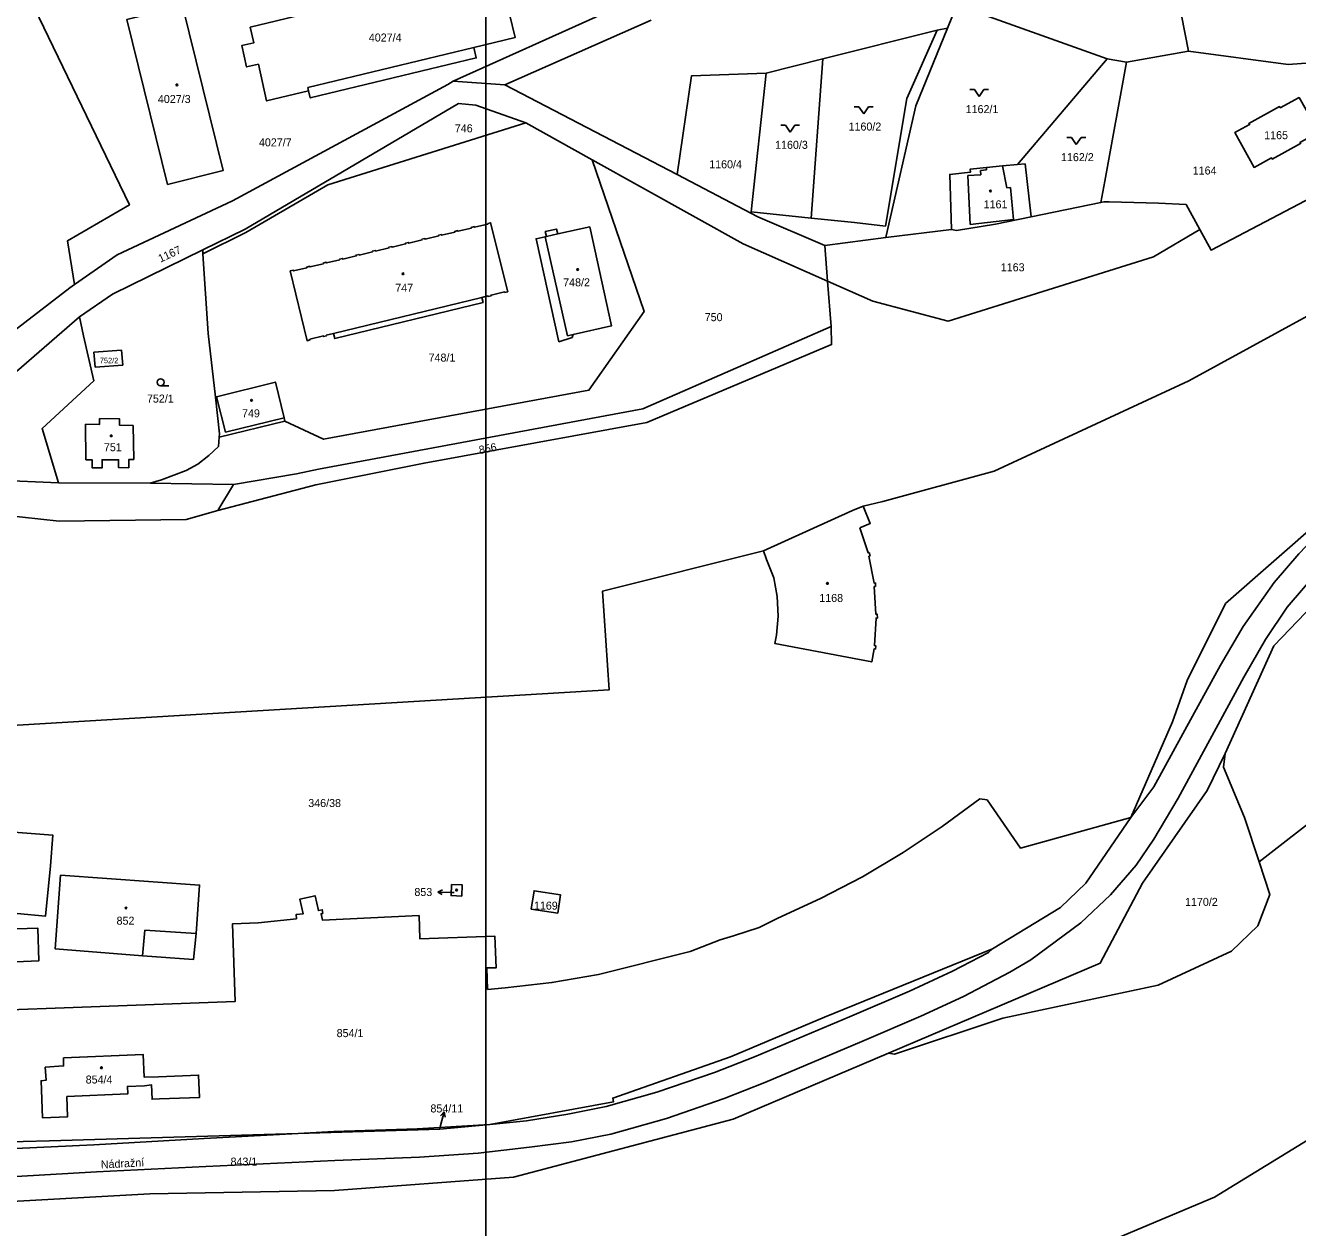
# Model space of a CAD drawing. Extents: x -869103 to -863415, y -1015889 to -1012477.
# Drawn here: x -866347.8 to -866077.6, y -1013461.2 to -1013205.7 of the extents above; entities that cross this region are included whole.
import ezdxf

# ---------------------------------------------------------------- set-up
doc = ezdxf.new("R2010")
doc.units = 0
for name, color, linetype in [('Hranice parcel', 7, 'Continuous'), ('ML1000', 7, 'Continuous'), ('Parcelní čísla', 7, 'Continuous'), ('Pop  PČ popisy', 7, 'Continuous'), ('Vnitřní kresba', 7, 'Continuous'), ('Značky budov', 7, 'Continuous'), ('Značky kultur', 7, 'Continuous')]:
    doc.layers.add(name, color=color, linetype=linetype)

msp = doc.modelspace()

# ---------------------------------------------------------------- linework, layer by layer
at = {"layer": 'Hranice parcel'}
for p, q in [((-866108.11, -1013172.81), (-866100.74, -1013211.23)), ((-866151.95, -1013206.34), (-866149.94, -1013201.41)), ((-866149.94, -1013201.41), (-866117.98, -1013212.85)), ((-866214.88, -1013204.6), (-866245.98, -1013218.34)), ((-866178.42, -1013212.86), (-866154.14, -1013206.75)), ((-866154.14, -1013206.75), (-866151.95, -1013206.34)), ((-866100.74, -1013211.23), (-866113.94, -1013213.53)), ((-866190.46, -1013215.89), (-866178.42, -1013212.86)), ((-866178.42, -1013212.86), (-866180.94, -1013246.68)), ((-866137.09, -1013235.31), (-866117.98, -1013212.85)), ((-866117.98, -1013212.85), (-866113.94, -1013213.53)), ((-866245.98, -1013218.34), (-866256.96, -1013217.59)), ((-866245.98, -1013218.34), (-866209.4, -1013237.44)), ((-866227.41, -1013234.31), (-866241.53, -1013226.45)), ((-866137.09, -1013235.31), (-866140.23, -1013235.57)), ((-866135.42, -1013235.17), (-866137.09, -1013235.31)), ((-866134.18, -1013246.43), (-866135.42, -1013235.17)), ((-866192.24, -1013246.4), (-866209.4, -1013237.44)), ((-866134.18, -1013246.43), (-866119.37, -1013243.37)), ((-866178.03, -1013252.49), (-866192.24, -1013246.4)), ((-866301.17, -1013249.03), (-866310.19, -1013253.46)), ((-866180.94, -1013246.68), (-866171.67, -1013247.64)), ((-866171.67, -1013247.64), (-866165.1, -1013248.4)), ((-866165.07, -1013250.77), (-866151.07, -1013249.1)), ((-866098.34, -1013249.08), (-866108.18, -1013254.91)), ((-866165.07, -1013250.77), (-866178.03, -1013252.49)), ((-866310.19, -1013253.46), (-866310.14, -1013254.25)), ((-866178.03, -1013252.49), (-866177.42, -1013260.06)), ((-866177.42, -1013260.06), (-866176.65, -1013269.7)), ((-866307.5, -1013284.71), (-866307.24, -1013284.64)), ((-866292.91, -1013289.15), (-866292.75, -1013289.83)), ((-866335.08, -1013290.5), (-866334.99, -1013298.05)), ((-866324.79, -1013298.01), (-866324.98, -1013290.73)), ((-866306.66, -1013293.2), (-866292.75, -1013289.83)), ((-866306.66, -1013293.2), (-866306.86, -1013295.21)), ((-866378.31, -1013301.27), (-866340.84, -1013302.94)), ((-866340.84, -1013302.94), (-866321.36, -1013303)), ((-866321.36, -1013303), (-866303.61, -1013303.26)), ((-866306.94, -1013308.82), (-866303.61, -1013303.26)), ((-866085.72, -1013383.5), (-866070.13, -1013371.36)), ((-866197.48, -1013438.17), (-866164.47, -1013424.14)), ((-866164.47, -1013424.14), (-866163.17, -1013424.37)), ((-866289.91, -1013441.18), (-866282.32, -1013440.78)), ((-866342.75, -1013442.74), (-866372.54, -1013443.53)), ((-866289.91, -1013441.18), (-866342.75, -1013442.74)), ((-866321.45, -1013454.01), (-866282.18, -1013453.32))]:
    msp.add_line(p, q, dxfattribs=at)
for points in [[(-866287.68, -1013219.65), (-866287.32, -1013221.14), (-866252.07, -1013212.65), (-866252.61, -1013210.44), (-866243.82, -1013208.32), (-866247.44, -1013193.36), (-866300.09, -1013206.13)], [(-866346.96, -1013199.83), (-866325.76, -1013243.89), (-866338.91, -1013251.5), (-866337.46, -1013260.82)], [(-866317.68, -1013239.55), (-866305.87, -1013236.59), (-866314.45, -1013201.55), (-866326.34, -1013204.48), (-866317.68, -1013239.55)], [(-866224.74, -1013200.59), (-866221.81, -1013201.82), (-866256.96, -1013217.59)], [(-866300.09, -1013206.13), (-866299.35, -1013209.44), (-866301.89, -1013210.01), (-866300.88, -1013214.55), (-866298.34, -1013213.99), (-866296.6, -1013221.79), (-866287.68, -1013219.65)], [(-866165.1, -1013248.4), (-866160.57, -1013221.29), (-866154.14, -1013206.75)], [(-866151.95, -1013206.34), (-866158.68, -1013222.83), (-866165, -1013250.44), (-866165.07, -1013250.77)], [(-866074.82, -1013213.68), (-866079.57, -1013214.02), (-866100.74, -1013211.23)], [(-866113.94, -1013213.53), (-866118.54, -1013238.83), (-866119.37, -1013243.37)], [(-866209.4, -1013237.44), (-866206.34, -1013216.46), (-866190.46, -1013215.89)], [(-866190.46, -1013215.89), (-866193.67, -1013245.37), (-866180.94, -1013246.68)], [(-866337.46, -1013260.82), (-866328.35, -1013254.51), (-866303.83, -1013243), (-866258.11, -1013218.27), (-866256.96, -1013217.59)], [(-866077.07, -1013230.61), (-866076.93, -1013230.86), (-866082.93, -1013234.13), (-866083.07, -1013233.89), (-866086.78, -1013235.91), (-866090.91, -1013228.52), (-866087.75, -1013226.8), (-866087.88, -1013226.55), (-866081.39, -1013222.97), (-866081.24, -1013223.25), (-866077.24, -1013221.07), (-866073.05, -1013228.42), (-866077.07, -1013230.61)], [(-866241.53, -1013226.45), (-866252.14, -1013222.71), (-866255.85, -1013222.36), (-866301.17, -1013249.03)], [(-866310.14, -1013254.25), (-866301.04, -1013249.71), (-866283.6, -1013239.58), (-866241.53, -1013226.45)], [(-866100.69, -1013281.26), (-866006.2, -1013229.64), (-866004.99, -1013228.98), (-866001.2, -1013226.91)], [(-866098.34, -1013249.08), (-866095.92, -1013253.49), (-866064.5, -1013237), (-866067.52, -1013230.17)], [(-866292.75, -1013289.83), (-866284.49, -1013293.66), (-866228.13, -1013283.28), (-866216.38, -1013266.56), (-866227.41, -1013234.31)], [(-866177.42, -1013260.06), (-866195.38, -1013252.12), (-866227.41, -1013234.31)], [(-866140.23, -1013235.57), (-866143.68, -1013235.92), (-866147.11, -1013236.27), (-866147.03, -1013236.92), (-866151.47, -1013237.4), (-866151.07, -1013249.1)], [(-866119.37, -1013243.37), (-866118.72, -1013243.23), (-866117.57, -1013243.26), (-866107.1, -1013243.53), (-866101.23, -1013243.8), (-866098.34, -1013249.08)], [(-866151.07, -1013249.1), (-866150.01, -1013249.31), (-866141.75, -1013248), (-866134.18, -1013246.43)], [(-866249.63, -1013247.81), (-866249.6, -1013247.95), (-866252.41, -1013248.63), (-866252.45, -1013248.49), (-866253.12, -1013248.65), (-866253.08, -1013248.79), (-866255.96, -1013249.49), (-866255.99, -1013249.34), (-866256.63, -1013249.5), (-866256.6, -1013249.64), (-866259.42, -1013250.32), (-866259.46, -1013250.18), (-866260.08, -1013250.33), (-866260.04, -1013250.47), (-866262.94, -1013251.17), (-866262.98, -1013251.03), (-866263.6, -1013251.18), (-866263.57, -1013251.32), (-866266.42, -1013252.01), (-866266.46, -1013251.86), (-866267.12, -1013252.02), (-866267.08, -1013252.17), (-866269.96, -1013252.86), (-866270, -1013252.72), (-866270.64, -1013252.87), (-866270.6, -1013253.02), (-866273.45, -1013253.7), (-866273.48, -1013253.56), (-866274.15, -1013253.72), (-866274.12, -1013253.87), (-866276.93, -1013254.54), (-866276.97, -1013254.4), (-866277.61, -1013254.55), (-866277.57, -1013254.7), (-866280.43, -1013255.39), (-866280.46, -1013255.24), (-866281.1, -1013255.4), (-866281.07, -1013255.54), (-866283.89, -1013256.22), (-866283.93, -1013256.08), (-866284.56, -1013256.23), (-866284.53, -1013256.38), (-866287.39, -1013257.07), (-866287.42, -1013256.92), (-866288.08, -1013257.08), (-866288.04, -1013257.22), (-866290.92, -1013257.92), (-866290.96, -1013257.77), (-866291.57, -1013257.92), (-866288.02, -1013272.73), (-866287.39, -1013272.58), (-866287.42, -1013272.43), (-866284.52, -1013271.72), (-866284.49, -1013271.87), (-866283.9, -1013271.73), (-866283.94, -1013271.58), (-866282.38, -1013271.2), (-866282.12, -1013272.28), (-866250.63, -1013264.61), (-866250.89, -1013263.53), (-866249.59, -1013263.21), (-866249.55, -1013263.36), (-866248.87, -1013263.19), (-866248.91, -1013263.05), (-866246.03, -1013262.35), (-866245.99, -1013262.49), (-866245.37, -1013262.34)], [(-866245.37, -1013262.34), (-866249.02, -1013247.66), (-866249.63, -1013247.81)], [(-866227.95, -1013248.56), (-866234.75, -1013250.05), (-866234.98, -1013249.03), (-866237.39, -1013249.55), (-866237.16, -1013250.58), (-866237.44, -1013250.64), (-866239.35, -1013251.06), (-866234.51, -1013272.95), (-866231.71, -1013272.04), (-866231.48, -1013271.44), (-866223.33, -1013269.58), (-866227.95, -1013248.56)], [(-866006.29, -1013247.74), (-866038.99, -1013277.8), (-866072.36, -1013310.62), (-866092.85, -1013328.61), (-866101.03, -1013344.92), (-866104.13, -1013353.73), (-866113, -1013374.05)], [(-866310.19, -1013253.46), (-866329.34, -1013262.88), (-866336.39, -1013267.69)], [(-866310.14, -1013254.25), (-866309.06, -1013271.2), (-866307.5, -1013284.71)], [(-866108.18, -1013254.91), (-866151.83, -1013268.56), (-866167.78, -1013264.33), (-866177.42, -1013260.06)], [(-866092.97, -1013360.47), (-866082.58, -1013337.59), (-866038.96, -1013292.11), (-865999.73, -1013256.63)], [(-866391.6, -1013300.8), (-866361.9, -1013279.58), (-866338.39, -1013261.47), (-866337.46, -1013260.82)], [(-866336.39, -1013267.69), (-866357.35, -1013285.76), (-866378.31, -1013301.27)], [(-866340.84, -1013302.94), (-866344.33, -1013291.41), (-866333.32, -1013281.26), (-866335.5, -1013271.69), (-866336.39, -1013267.69)], [(-866303.61, -1013303.26), (-866290.28, -1013301.04), (-866285.6, -1013300.06), (-866216.7, -1013287.19), (-866176.65, -1013269.7)], [(-866176.65, -1013269.7), (-866176.58, -1013273.55), (-866215.81, -1013290.09)], [(-866333.06, -1013278.38), (-866327.19, -1013277.92), (-866327.44, -1013274.73), (-866333.31, -1013275.18), (-866333.06, -1013278.38)], [(-866307.24, -1013284.64), (-866294.75, -1013281.54), (-866292.91, -1013289.15)], [(-866169.89, -1013307.92), (-866165.66, -1013306.87), (-866142.03, -1013300.45), (-866100.69, -1013281.26)], [(-866307.5, -1013284.71), (-866306.6, -1013292.55), (-866306.66, -1013293.2)], [(-866324.98, -1013290.73), (-866327.89, -1013290.66), (-866327.86, -1013289.36), (-866332.11, -1013289.27), (-866332.14, -1013290.57), (-866335.08, -1013290.5)], [(-866215.81, -1013290.09), (-866263.14, -1013298.73), (-866286.14, -1013303.35), (-866306.94, -1013308.82)], [(-866306.86, -1013295.21), (-866308.89, -1013297.12), (-866311.22, -1013298.96), (-866313.71, -1013300.35), (-866318.93, -1013302.31), (-866321.36, -1013303)], [(-866334.99, -1013298.05), (-866333.68, -1013298.04), (-866333.67, -1013299.75), (-866331.55, -1013299.76), (-866331.56, -1013298.04), (-866328.07, -1013298.02), (-866328.06, -1013299.71), (-866325.9, -1013299.72), (-866325.91, -1013298.01), (-866324.79, -1013298.01)], [(-866306.94, -1013308.82), (-866313.69, -1013310.74), (-866340.65, -1013311.1), (-866367.99, -1013308.1), (-866398.33, -1013307.3), (-866403.92, -1013307.38), (-866458.8, -1013311.8)], [(-866191.05, -1013317.39), (-866172.13, -1013308.78), (-866169.89, -1013307.92)], [(-866170.55, -1013312.5), (-866168.35, -1013311.57), (-866169.89, -1013307.92)], [(-866168.55, -1013317.73), (-866168.8, -1013317.79), (-866170.55, -1013312.5)], [(-866381.64, -1013348.24), (-866353.08, -1013354.62), (-866223.81, -1013346.92), (-866225.21, -1013325.93), (-866191.05, -1013317.39)], [(-866191.05, -1013317.39), (-866190.36, -1013319.22), (-866188.87, -1013323.15), (-866188.15, -1013327.11), (-866187.92, -1013331.28), (-866188.3, -1013335.28), (-866188.62, -1013337.1), (-866168.04, -1013341), (-866167.52, -1013338.22), (-866167.27, -1013338.25), (-866167.2, -1013337.55), (-866167.45, -1013337.52), (-866167.12, -1013331.69), (-866166.84, -1013331.68), (-866166.88, -1013330.86), (-866167.16, -1013330.87), (-866167.5, -1013324.97), (-866167.24, -1013324.96), (-866167.27, -1013324.22), (-866167.53, -1013324.23), (-866168.63, -1013318.53), (-866168.38, -1013318.47), (-866168.55, -1013317.73)], [(-866164.47, -1013424.14), (-866119.49, -1013405.03), (-866110.52, -1013388.04), (-866096.78, -1013368.29), (-866092.97, -1013360.47)], [(-866092.97, -1013360.47), (-866093.31, -1013363.33), (-866088.86, -1013374.04), (-866085.72, -1013383.5)], [(-866113, -1013374.05), (-866136.41, -1013380.57), (-866143.51, -1013370.32), (-866145.06, -1013370.09), (-866153.1, -1013375.96), (-866161.35, -1013381.49), (-866170, -1013386.63), (-866178.89, -1013391.23), (-866188.02, -1013395.43), (-866191.96, -1013397.45), (-866197.42, -1013399.22), (-866200.22, -1013400.07), (-866206.61, -1013402.5), (-866226.12, -1013407.38), (-866235.98, -1013409.13), (-866245.89, -1013410.28), (-866249.68, -1013410.6)], [(-866376.93, -1013381.39), (-866376.46, -1013375.22), (-866372.62, -1013375.5), (-866342.04, -1013377.77), (-866342.55, -1013384.3), (-866343.62, -1013395.05), (-866349.6, -1013394.45)], [(-866113, -1013374.05), (-866122.57, -1013388.04), (-866127.91, -1013393.18), (-866142.38, -1013401.97), (-866178.1, -1013416.45), (-866198.07, -1013424.92), (-866223.07, -1013433.68), (-866222.9, -1013434.45), (-866249.19, -1013439.31)], [(-866163.17, -1013424.37), (-866140.18, -1013416.66), (-866107.2, -1013409.65), (-866091.6, -1013402.49), (-866086.03, -1013397.1), (-866083.42, -1013390.44), (-866085.72, -1013383.5)], [(-866311.58, -1013398.72), (-866312.12, -1013404.21), (-866322.99, -1013403.43), (-866341.56, -1013401.94), (-866340.37, -1013386.34), (-866310.85, -1013388.41), (-866311.58, -1013398.72)], [(-866257.3, -1013388.26), (-866257.42, -1013390.63), (-866255.15, -1013390.74), (-866255.03, -1013388.38), (-866257.3, -1013388.26)], [(-866240.37, -1013393.5), (-866234.76, -1013394.35), (-866234.17, -1013390.46), (-866239.78, -1013389.61), (-866240.37, -1013393.5)], [(-866249.68, -1013410.6), (-866249.82, -1013406.03), (-866247.82, -1013405.99), (-866248.15, -1013399.24), (-866264.07, -1013399.82), (-866264.22, -1013394.91), (-866284.7, -1013395.87), (-866285.04, -1013394.52), (-866284.69, -1013394.43), (-866284.79, -1013393.66), (-866285.61, -1013393.84), (-866286.31, -1013390.69), (-866289.56, -1013391.41), (-866288.87, -1013394.53), (-866290.33, -1013394.67), (-866290.24, -1013395.61)], [(-866290.24, -1013395.61), (-866298.41, -1013396.41), (-866303.84, -1013396.63), (-866303.28, -1013413.13), (-866387.54, -1013416.28), (-866392.53, -1013416.43), (-866396.59, -1013416.54), (-866431.88, -1013417.93), (-866441.88, -1013417.95), (-866451.85, -1013417.31), (-866462.58, -1013416.05), (-866467.2, -1013435.54)], [(-866356.5, -1013404.97), (-866356.65, -1013397.92), (-866345.23, -1013397.56), (-866345.01, -1013404.52), (-866356.5, -1013404.97)], [(-866027.13, -1013410.87), (-866051.29, -1013427.81), (-866095.23, -1013454.71), (-866169.78, -1013486.11), (-866232.42, -1013502.84), (-866288.75, -1013508.78), (-866345.83, -1013510.51), (-866417.43, -1013512.85), (-866474.48, -1013511.3), (-866529.02, -1013509.82), (-866570.34, -1013511.78), (-866600.51, -1013516.02), (-866601.84, -1013516.35)], [(-866339.78, -1013425.11), (-866339.74, -1013426.83), (-866343.63, -1013427.11), (-866343.46, -1013429.89), (-866344.52, -1013429.98), (-866344.24, -1013437.85), (-866338.91, -1013437.64), (-866339.05, -1013433.36), (-866326.11, -1013432.79), (-866326.18, -1013431.19), (-866322.58, -1013431.05), (-866321.09, -1013430.83), (-866320.93, -1013433.91), (-866319.4, -1013433.86), (-866310.86, -1013433.52), (-866311.05, -1013428.8), (-866319.6, -1013429.16), (-866322.65, -1013429.2), (-866322.83, -1013424.42), (-866339.78, -1013425.11)], [(-866282.18, -1013453.32), (-866244.15, -1013450.45), (-866197.48, -1013438.17)], [(-866249.19, -1013439.31), (-866259.78, -1013440.29), (-866289.91, -1013441.18)], [(-866282.32, -1013440.78), (-866264.64, -1013440.24), (-866249.19, -1013439.31)], [(-866468.44, -1013452.07), (-866420.25, -1013456.23), (-866380.19, -1013457.26), (-866321.45, -1013454.01)]]:
    msp.add_lwpolyline(points, dxfattribs=at)
at = {"layer": 'ML1000'}
for points in [[(-866875, -1013000), (-866250, -1013000), (-866250, -1013500), (-866875, -1013500)], [(-866250, -1013000), (-865625, -1013000), (-865625, -1013500), (-866250, -1013500)]]:
    msp.add_lwpolyline(points, close=True, dxfattribs=at)
at = {"layer": 'Pop  PČ popisy'}
for p, q in [((-866260.26, -1013389.89), (-866259.24, -1013389.42)), ((-866257.26, -1013389.99), (-866260.26, -1013389.89)), ((-866260.26, -1013389.89), (-866259.28, -1013390.42)), ((-866256.78, -1013390.01), (-866257.26, -1013389.99)), ((-866259.63, -1013439.52), (-866258.9, -1013436.61)), ((-866258.9, -1013436.61), (-866259.63, -1013437.46)), ((-866258.9, -1013436.61), (-866258.66, -1013437.7)), ((-866259.79, -1013440.16), (-866259.63, -1013439.52))]:
    msp.add_line(p, q, dxfattribs=at)
at = {"layer": 'Vnitřní kresba'}
for p, q in [((-866252.61, -1013210.44), (-866287.86, -1013218.93)), ((-866287.68, -1013219.65), (-866287.86, -1013218.93)), ((-866139.3, -1013240.26), (-866140.23, -1013235.57)), ((-866144.83, -1013237.49), (-866147.64, -1013237.63)), ((-866147.64, -1013237.63), (-866147.11, -1013248.02)), ((-866144.92, -1013236.55), (-866143.63, -1013236.42)), ((-866144.83, -1013237.49), (-866144.92, -1013236.55)), ((-866143.63, -1013236.42), (-866143.68, -1013235.92)), ((-866138.56, -1013240.19), (-866139.3, -1013240.26)), ((-866137.89, -1013246.99), (-866138.56, -1013240.19)), ((-866147.11, -1013248.02), (-866137.89, -1013246.99)), ((-866237.44, -1013250.64), (-866232.7, -1013271.73)), ((-866237.16, -1013250.58), (-866234.75, -1013250.05)), ((-866250.89, -1013263.53), (-866282.38, -1013271.2)), ((-866232.7, -1013271.73), (-866231.48, -1013271.44)), ((-866307.24, -1013284.64), (-866305.37, -1013292.19)), ((-866305.37, -1013292.19), (-866292.91, -1013289.15)), ((-866322.99, -1013403.43), (-866322.48, -1013398.01)), ((-866322.48, -1013398.01), (-866311.58, -1013398.72))]:
    msp.add_line(p, q, dxfattribs=at)
for points in [[(-866037.98, -1013279.94), (-866055.91, -1013296.7), (-866066.07, -1013306.34), (-866077.27, -1013318.01), (-866082.55, -1013324.14)], [(-866084.37, -1013336.25), (-866079.78, -1013329.37), (-866072.37, -1013320.8), (-866062, -1013310.04), (-866052.32, -1013300.91), (-866034.08, -1013284)], [(-866082.55, -1013324.14), (-866089.14, -1013333.45), (-866093.95, -1013341.67), (-866099.85, -1013352.53)], [(-866108.07, -1013378.65), (-866102.96, -1013369.97), (-866094.88, -1013355.05), (-866089, -1013344.24), (-866084.37, -1013336.25)], [(-866099.85, -1013352.53), (-866108.09, -1013367.56), (-866113, -1013374.05)], [(-866199.38, -1013433.78), (-866190.72, -1013430.39), (-866170.14, -1013421.68), (-866157.62, -1013416.3), (-866148.54, -1013412.08), (-866138.68, -1013406.94), (-866134.26, -1013404.3), (-866123.6, -1013396.44), (-866117.32, -1013390.5), (-866111.84, -1013384.15), (-866108.07, -1013378.65)], [(-866142.38, -1013401.97), (-866143.25, -1013402.71), (-866150.86, -1013406.68), (-866160, -1013410.95), (-866172.76, -1013416.38), (-866192.96, -1013424.89)], [(-866192.96, -1013424.89), (-866201.44, -1013428.22), (-866213.67, -1013432.42), (-866224.47, -1013435.45), (-866232.62, -1013437.08), (-866241.38, -1013438.5), (-866249.19, -1013439.31)], [(-866231.86, -1013442.96), (-866223.46, -1013441.32), (-866211.63, -1013438), (-866199.38, -1013433.78)], [(-866289.91, -1013441.18), (-866309.86, -1013442.23), (-866333.31, -1013443.58), (-866349.97, -1013444.4), (-866374.32, -1013445.67), (-866381.12, -1013445.89), (-866392.47, -1013446.1), (-866404.42, -1013445.81), (-866425.61, -1013444.85), (-866431.07, -1013444.46), (-866441.67, -1013444.11), (-866457.07, -1013442.82), (-866475.15, -1013441.45), (-866490.24, -1013440.37), (-866509.15, -1013438.72)], [(-866332.76, -1013449.38), (-866309.49, -1013448.2), (-866282.12, -1013446.96), (-866264.1, -1013446.21), (-866251.64, -1013445.39), (-866240.72, -1013444.12), (-866231.86, -1013442.96)], [(-866441.13, -1013449.85), (-866404.09, -1013451.8), (-866392.53, -1013451.94), (-866380.74, -1013451.8), (-866374.62, -1013451.57), (-866354.78, -1013450.59), (-866332.76, -1013449.38)]]:
    msp.add_lwpolyline(points, dxfattribs=at)
at = {"layer": 'Značky budov'}
for centre in [(-866315.67, -1013218.38), (-866142.81, -1013240.94), (-866267.64, -1013258.51), (-866230.5, -1013257.61), (-866299.81, -1013285.4), (-866329.62, -1013292.95), (-866177.45, -1013324.31), (-866256.25, -1013389.49), (-866326.49, -1013393.29), (-866331.7, -1013427.23)]:
    msp.add_circle(centre, 0.175, dxfattribs=at)
at = {"layer": 'Značky kultur'}
for p, q in [((-866147.2, -1013219.33), (-866146.2, -1013219.33)), ((-866146.2, -1013219.33), (-866145.2, -1013220.83)), ((-866145.2, -1013220.83), (-866144.2, -1013219.33)), ((-866144.2, -1013219.33), (-866143.2, -1013219.33)), ((-866171.75, -1013223.03), (-866170.75, -1013223.03)), ((-866170.75, -1013223.03), (-866169.75, -1013224.53)), ((-866169.75, -1013224.53), (-866168.75, -1013223.03)), ((-866168.75, -1013223.03), (-866167.75, -1013223.03)), ((-866187.35, -1013226.91), (-866186.35, -1013226.91)), ((-866186.35, -1013226.91), (-866185.35, -1013228.41)), ((-866185.35, -1013228.41), (-866184.35, -1013226.91)), ((-866184.35, -1013226.91), (-866183.35, -1013226.91)), ((-866126.57, -1013229.53), (-866125.57, -1013229.53)), ((-866125.57, -1013229.53), (-866124.57, -1013231.03)), ((-866124.57, -1013231.03), (-866123.57, -1013229.53)), ((-866123.57, -1013229.53), (-866122.57, -1013229.53)), ((-866319.13, -1013282.33), (-866317.38, -1013282.33))]:
    msp.add_line(p, q, dxfattribs=at)
msp.add_circle((-866319.13, -1013281.58), 0.75, dxfattribs=at)

# ---------------------------------------------------------------- texts
at = {"layer": 'Parcelní čísla'}
for s, height, p in [('4027/4', 1.7, (-866274.89, -1013209.16)), ('4027/3', 1.7, (-866319.71, -1013222.22)), ('1162/1', 1.7, (-866148.08, -1013224.38)), ('746', 1.7, (-866256.62, -1013228.45)), ('1160/2', 1.7, (-866172.96, -1013228.08)), ('4027/7', 1.7, (-866298.24, -1013231.44)), ('1160/3', 1.7, (-866188.57, -1013231.96)), ('1165', 1.7, (-866084.65, -1013229.91)), ('1162/2', 1.7, (-866127.82, -1013234.58)), ('1160/4', 1.7, (-866202.57, -1013236.1)), ('1164', 1.7, (-866099.84, -1013237.42)), ('1161', 1.7, (-866144.26, -1013244.61)), ('1163', 1.7, (-866140.62, -1013257.98)), ('748/2', 1.7, (-866233.6, -1013261.18)), ('747', 1.7, (-866269.27, -1013262.34)), ('750', 1.7, (-866203.52, -1013268.58)), ('748/1', 1.7, (-866262.19, -1013277.17)), ('752/2', 1.139, (-866332.05, -1013277.51)), ('752/1', 1.7, (-866322.03, -1013285.88)), ('749', 1.7, (-866301.83, -1013289.01)), ('751', 1.7, (-866331.18, -1013296.21)), ('1168', 1.7, (-866179.18, -1013328.25)), ('346/38', 1.7, (-866287.76, -1013371.83)), ('853', 1.7, (-866265.21, -1013390.73)), ('1169', 1.7, (-866239.81, -1013393.63)), ('1170/2', 1.7, (-866101.47, -1013392.83)), ('852', 1.7, (-866328.49, -1013396.83)), ('854/1', 1.7, (-866281.73, -1013420.72)), ('854/4', 1.7, (-866335.05, -1013430.58)), ('854/11', 1.7, (-866261.8, -1013436.73)), ('843/1', 1.7, (-866304.27, -1013448.02))]:
    msp.add_text(s, height=height, dxfattribs=at).set_placement(p)
for s, rotation, p in [('1167', 25, (-866319.16, -1013256.16)), ('856', 11, (-866251.33, -1013296.82))]:
    msp.add_text(s, height=1.7, rotation=rotation, dxfattribs=at).set_placement(p)
at = {"layer": 'Pop  PČ popisy'}
msp.add_text('Nádražní', height=1.7, rotation=3, dxfattribs=at).set_placement((-866331.79, -1013448.65))

doc.saveas('drawing.dxf')
